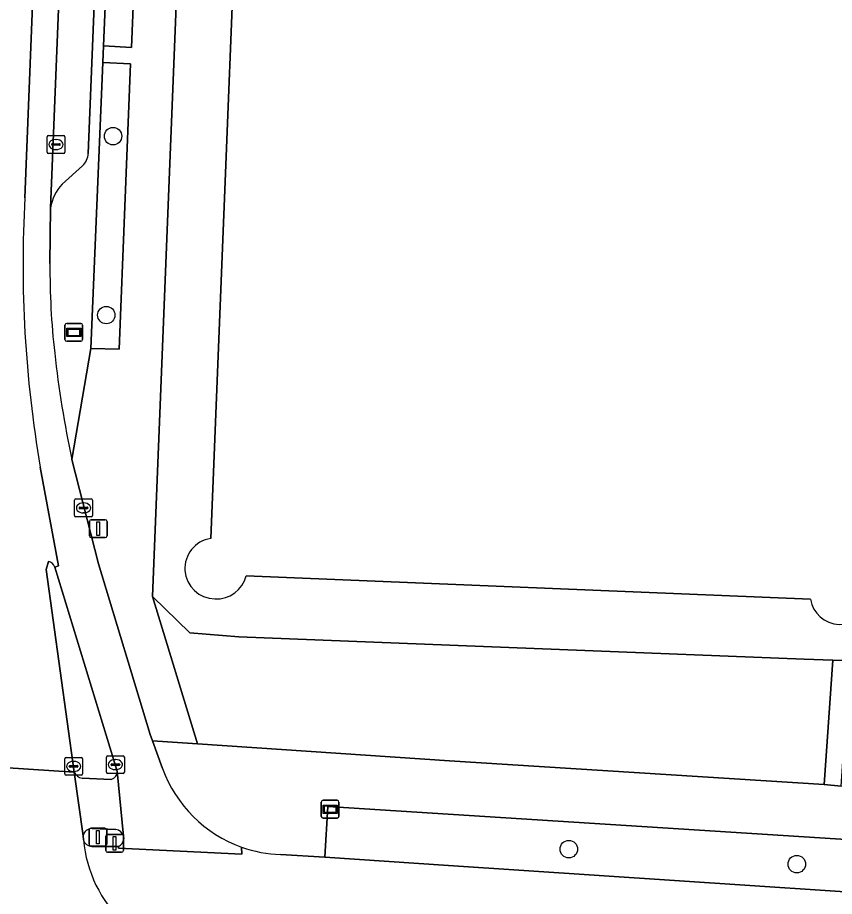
# Model space of a CAD drawing. Extents: x 160732 to 162107, y 387428 to 388479.
# Drawn here: x 161763.67 to 161809.4, y 387459.06 to 387508.24 of the extents above; entities that cross this region are included whole.
import ezdxf

# ---------------------------------------------------------------- set-up
doc = ezdxf.new("R2010")
doc.units = 0
for name, color, linetype in [('IMGEO_Berm_groen', 7, 'Continuous'), ('IMGEO_Boom', 7, 'Continuous'), ('IMGEO_Drukknoppaal', 7, 'Continuous'), ('IMGEO_Erf', 7, 'Continuous'), ('IMGEO_Fietspad_open', 7, 'Continuous'), ('IMGEO_Groenvoorziening', 7, 'Continuous'), ('IMGEO_Kolk', 7, 'Continuous'), ('IMGEO_Lichtmast', 7, 'Continuous'), ('IMGEO_Pand', 7, 'Continuous'), ('IMGEO_Parkeervlak_open', 7, 'Continuous'), ('IMGEO_Rijbaan_lokaal_gesloten', 7, 'Continuous'), ('IMGEO_Verkeerseiland_gesloten', 7, 'Continuous'), ('IMGEO_Verkeersregelinstallatiepaal', 7, 'Continuous'), ('IMGEO_Voetpad_open', 7, 'Continuous'), ('IMGEO_Wegwijzer', 7, 'Continuous')]:
    doc.layers.add(name, color=color, linetype=linetype)

msp = doc.modelspace()

# ---------------------------------------------------------------- linework, layer by layer
at = {"layer": 'IMGEO_Berm_groen'}
for points in [[(161809.323, 387472.28), (161807.715, 387472.34), (161776.067, 387473.578), (161773.315, 387473.807), (161771.232, 387475.833), (161773.752, 387467.589), (161787.851, 387466.639), (161808.836, 387465.328)], [(161828.215, 387461.088), (161781.037, 387464.082), (161780.87, 387461.245), (161787.792, 387460.792), (161826.029, 387458.246), (161828.152, 387458.184)]]:
    msp.add_lwpolyline(points, close=True, dxfattribs=at)
at = {"layer": 'IMGEO_Boom'}
for centre in [(161769.022, 387501.602), (161768.639, 387491.589), (161794.534, 387461.702), (161807.297, 387460.864)]:
    msp.add_circle(centre, 0.489, dxfattribs=at)
at = {"layer": 'IMGEO_Drukknoppaal'}
for p, q in [((161768.711, 387462.527), (161769.501, 387462.527)), ((161769.501, 387462.527), (161768.711, 387462.527)), ((161768.611, 387461.627), (161768.611, 387462.427)), ((161768.611, 387462.427), (161768.611, 387461.627)), ((161769.601, 387462.427), (161769.601, 387461.627)), ((161769.601, 387461.627), (161769.601, 387462.427)), ((161769.501, 387461.527), (161768.711, 387461.527)), ((161768.711, 387461.527), (161769.501, 387461.527))]:
    msp.add_line(p, q, dxfattribs=at)
msp.add_lwpolyline([(161769.031, 387462.402), (161769.181, 387462.402), (161769.181, 387461.652), (161769.031, 387461.652), (161769.031, 387462.402)], dxfattribs=at)
for centre, start, end in [((161768.711, 387462.427), 90, 180), ((161768.711, 387462.427), 90, 180), ((161769.501, 387462.427), 0, 90), ((161769.501, 387462.427), 360, 90), ((161768.711, 387461.627), 180, 270), ((161768.711, 387461.627), 180, 270), ((161769.501, 387461.627), 270, 0), ((161769.501, 387461.627), 270, 0)]:
    msp.add_arc(centre, 0.1, start, end, dxfattribs=at)
at = {"layer": 'IMGEO_Erf'}
for points in [[(161816.965, 387557.553), (161780.669, 387558.91), (161779.491, 387560.262), (161775.566, 387560.474), (161775.54, 387560.692), (161774.853, 387560.718), (161774.842, 387560.631), (161774.63, 387560.636), (161771.232, 387475.833), (161773.315, 387473.807), (161776.067, 387473.578), (161807.715, 387472.34), (161809.323, 387472.28), (161810.257, 387472.252)], [(161774.488, 387479.088), (161775.33, 387500), (161775.761, 387510.721)], [(161808.056, 387475.688), (161776.48, 387477.001)]]:
    msp.add_lwpolyline(points, dxfattribs=at)
for centre, radius, start, end in [((161774.746, 387477.406), 1.702, 98.7223, 269.0205), ((161774.806, 387477.43), 1.729, 267.0634, 345.6188), ((161809.718, 387475.966), 1.685, 189.5066, 347.0262)]:
    msp.add_arc(centre, radius, start, end, dxfattribs=at)
at = {"layer": 'IMGEO_Fietspad_open'}
for points in [[(161776.218, 387461.815), (161776.232, 387461.428), (161769.318, 387461.756), (161769.319, 387461.849), (161767.832, 387461.854)], [(161972.114, 387459.444), (161970.286, 387459.429), (161967.772, 387459.387), (161915.616, 387458.638), (161908.439, 387458.551), (161855.744, 387457.674), (161846.078, 387457.66), (161828.152, 387458.184), (161826.029, 387458.246), (161787.792, 387460.792), (161780.87, 387461.245), (161778.402, 387461.396)]]:
    msp.add_lwpolyline(points, dxfattribs=at)
for centre, radius, start, end in [((161767.842, 387462.354), 0.5, 195.815, 268.9071), ((161774.698, 387462.907), 7.371, 185.3664, 226.3639), ((161778.672, 387468.705), 7.314, 250.3949, 267.8846)]:
    msp.add_arc(centre, radius, start, end, dxfattribs=at)
at = {"layer": 'IMGEO_Groenvoorziening'}
for points in [[(161770.499, 387517.553), (161768.948, 387517.61), (161768.477, 387506.65), (161770.044, 387506.572)], [(161769.993, 387505.655), (161768.456, 387505.728), (161767.783, 387489.722), (161769.365, 387489.675)]]:
    msp.add_lwpolyline(points, close=True, dxfattribs=at)
at = {"layer": 'IMGEO_Kolk'}
for p, q in [((161765.324, 387500.708), (161765.324, 387501.56)), ((161765.399, 387501.634), (161766.251, 387501.634)), ((161765.812, 387501.414), (161765.837, 387501.414)), ((161766.325, 387501.56), (161766.325, 387500.708)), ((161765.583, 387501.128), (161765.583, 387501.14)), ((161766.021, 387501.091), (161765.623, 387501.091)), ((161765.626, 387501.177), (161766.024, 387501.177)), ((161766.067, 387501.14), (161766.067, 387501.128)), ((161766.251, 387500.634), (161765.399, 387500.634)), ((161765.835, 387500.854), (161765.81, 387500.854)), ((161766.865, 387480.371), (161766.865, 387481.223)), ((161766.94, 387481.297), (161767.792, 387481.297)), ((161767.866, 387481.223), (161767.866, 387480.371)), ((161767.124, 387480.791), (161767.124, 387480.803)), ((161767.562, 387480.754), (161767.164, 387480.754)), ((161767.167, 387480.84), (161767.565, 387480.84)), ((161767.353, 387481.077), (161767.378, 387481.077)), ((161767.608, 387480.803), (161767.608, 387480.791)), ((161767.792, 387480.297), (161766.94, 387480.297)), ((161767.376, 387480.517), (161767.351, 387480.517)), ((161768.726, 387466.931), (161769.578, 387466.931)), ((161766.313, 387465.908), (161766.313, 387466.76)), ((161766.388, 387466.834), (161767.24, 387466.834)), ((161766.801, 387466.614), (161766.826, 387466.614)), ((161767.314, 387466.76), (161767.314, 387465.908)), ((161768.651, 387466.005), (161768.651, 387466.857)), ((161768.953, 387466.474), (161769.351, 387466.474)), ((161769.139, 387466.711), (161769.164, 387466.711)), ((161769.652, 387466.857), (161769.652, 387466.005)), ((161766.572, 387466.328), (161766.572, 387466.34)), ((161767.01, 387466.291), (161766.612, 387466.291)), ((161766.615, 387466.377), (161767.013, 387466.377)), ((161766.824, 387466.054), (161766.799, 387466.054)), ((161767.056, 387466.34), (161767.056, 387466.328)), ((161768.91, 387466.425), (161768.91, 387466.437)), ((161769.348, 387466.388), (161768.95, 387466.388)), ((161769.162, 387466.151), (161769.137, 387466.151)), ((161769.394, 387466.437), (161769.394, 387466.425)), ((161767.24, 387465.834), (161766.388, 387465.834)), ((161769.578, 387465.931), (161768.726, 387465.931))]:
    msp.add_line(p, q, dxfattribs=at)
for points in [[(161765.324, 387500.708), (161765.324, 387501.56)], [(161765.399, 387501.634), (161766.251, 387501.634)], [(161766.325, 387501.56), (161766.325, 387500.708)], [(161766.251, 387500.634), (161765.399, 387500.634)], [(161766.865, 387480.371), (161766.865, 387481.223)], [(161766.94, 387481.297), (161767.792, 387481.297)], [(161767.866, 387481.223), (161767.866, 387480.371)], [(161767.792, 387480.297), (161766.94, 387480.297)], [(161768.726, 387466.931), (161769.578, 387466.931)], [(161766.313, 387465.908), (161766.313, 387466.76)], [(161766.388, 387466.834), (161767.24, 387466.834)], [(161767.314, 387466.76), (161767.314, 387465.908)], [(161768.651, 387466.005), (161768.651, 387466.857)], [(161769.652, 387466.857), (161769.652, 387466.005)], [(161767.24, 387465.834), (161766.388, 387465.834)], [(161769.578, 387465.931), (161768.726, 387465.931)]]:
    msp.add_lwpolyline(points, dxfattribs=at)
for centre, radius, start, end in [((161765.401, 387501.558), 0.0765, 91.552, 178.448), ((161765.401, 387501.558), 0.0765, 91.552, 178.448), ((161766.249, 387501.558), 0.0765, 1.552, 88.448), ((161766.249, 387501.558), 0.0765, 1.552, 88.448), ((161765.623, 387501.137), 0.0403, 85.8775, 175.7526), ((161765.62, 387501.127), 0.0366, 178.938, 274.7102), ((161766.024, 387501.134), 0.043, 264.8664, 352.4533), ((161766.028, 387501.139), 0.0386, 1.7309, 96.639), ((161765.401, 387500.71), 0.0765, 181.552, 268.448), ((161765.401, 387500.71), 0.0765, 181.552, 268.448), ((161766.249, 387500.71), 0.0765, 271.552, 358.448), ((161766.249, 387500.71), 0.0765, 271.552, 358.448), ((161766.942, 387481.221), 0.0765, 91.552, 178.448), ((161766.942, 387481.221), 0.0765, 91.552, 178.448), ((161767.79, 387481.221), 0.0765, 1.552, 88.448), ((161767.79, 387481.221), 0.0765, 1.552, 88.448), ((161767.164, 387480.8), 0.0403, 85.8775, 175.7526), ((161767.161, 387480.79), 0.0366, 178.938, 274.7102), ((161767.565, 387480.797), 0.043, 264.8664, 352.4533), ((161767.569, 387480.802), 0.0386, 1.7309, 96.639), ((161766.942, 387480.373), 0.0765, 181.552, 268.448), ((161766.942, 387480.373), 0.0765, 181.552, 268.448), ((161767.79, 387480.373), 0.0765, 271.552, 358.448), ((161767.79, 387480.373), 0.0765, 271.552, 358.448), ((161768.728, 387466.855), 0.0765, 91.552, 178.448), ((161768.728, 387466.855), 0.0765, 91.552, 178.448), ((161769.576, 387466.855), 0.0765, 1.552, 88.448), ((161769.576, 387466.855), 0.0765, 1.552, 88.448), ((161766.39, 387466.758), 0.0765, 91.552, 178.448), ((161766.39, 387466.758), 0.0765, 91.552, 178.448), ((161767.238, 387466.758), 0.0765, 1.552, 88.448), ((161767.238, 387466.758), 0.0765, 1.552, 88.448), ((161768.95, 387466.434), 0.0403, 85.8775, 175.7526), ((161769.355, 387466.436), 0.0386, 1.7309, 96.639), ((161766.612, 387466.337), 0.0403, 85.8775, 175.7526), ((161766.609, 387466.327), 0.0366, 178.938, 274.7102), ((161767.013, 387466.334), 0.043, 264.8664, 352.4533), ((161767.017, 387466.339), 0.0386, 1.7309, 96.639), ((161768.728, 387466.007), 0.0765, 181.552, 268.448), ((161768.728, 387466.007), 0.0765, 181.552, 268.448), ((161768.947, 387466.424), 0.0366, 178.938, 274.7102), ((161769.351, 387466.431), 0.043, 264.8664, 352.4533), ((161769.576, 387466.007), 0.0765, 271.552, 358.448), ((161769.576, 387466.007), 0.0765, 271.552, 358.448), ((161766.39, 387465.91), 0.0765, 181.552, 268.448), ((161766.39, 387465.91), 0.0765, 181.552, 268.448), ((161767.238, 387465.91), 0.0765, 271.552, 358.448), ((161767.238, 387465.91), 0.0765, 271.552, 358.448)]:
    msp.add_arc(centre, radius, start, end, dxfattribs=at)
for centre, major_axis, ratio, start_param, end_param in [((161765.811, 387501.134), (-0.387, 0.002), 0.722429, 4.712389, 7.853982), ((161765.836, 387501.134), (-0.39, 0.002), 0.717154, 1.570796, 4.712389), ((161767.352, 387480.797), (-0.387, 0.002), 0.722429, 4.712389, 7.853982), ((161767.377, 387480.797), (-0.39, 0.002), 0.717154, 1.570796, 4.712389), ((161766.8, 387466.334), (-0.387, 0.002), 0.722429, 4.712389, 7.853982), ((161766.825, 387466.334), (-0.39, 0.002), 0.717154, 1.570796, 4.712389), ((161769.138, 387466.431), (-0.387, 0.002), 0.722429, 4.712389, 7.853982), ((161769.163, 387466.431), (-0.39, 0.002), 0.717154, 1.570796, 4.712389)]:
    msp.add_ellipse(centre, major_axis=major_axis, ratio=ratio, start_param=start_param, end_param=end_param, dxfattribs=at)
at = {"layer": 'IMGEO_Lichtmast'}
for p, q in [((161767.696, 387479.237), (161767.696, 387480.037)), ((161767.696, 387480.037), (161767.696, 387479.237)), ((161767.796, 387480.137), (161768.586, 387480.137)), ((161768.586, 387480.137), (161767.796, 387480.137)), ((161768.686, 387480.037), (161768.686, 387479.237)), ((161768.686, 387479.237), (161768.686, 387480.037)), ((161768.586, 387479.137), (161767.796, 387479.137)), ((161767.796, 387479.137), (161768.586, 387479.137))]:
    msp.add_line(p, q, dxfattribs=at)
msp.add_lwpolyline([(161768.116, 387480.012), (161768.266, 387480.012), (161768.266, 387479.262), (161768.116, 387479.262), (161768.116, 387480.012)], dxfattribs=at)
for centre, start, end in [((161767.796, 387480.037), 90, 180), ((161767.796, 387480.037), 90, 180), ((161768.586, 387480.037), 0, 90), ((161768.586, 387480.037), 360, 90), ((161767.796, 387479.237), 180, 270), ((161767.796, 387479.237), 180, 270), ((161768.586, 387479.237), 270, 0), ((161768.586, 387479.237), 270, 0)]:
    msp.add_arc(centre, 0.1, start, end, dxfattribs=at)
at = {"layer": 'IMGEO_Pand'}
for points in [[(161775.761, 387510.721), (161775.33, 387500), (161774.488, 387479.088)], [(161776.48, 387477.001), (161808.056, 387475.688)]]:
    msp.add_lwpolyline(points, dxfattribs=at)
for centre, radius, start, end in [((161774.746, 387477.406), 1.702, 98.7223, 269.0205), ((161774.806, 387477.43), 1.729, 267.0634, 345.6188), ((161809.718, 387475.966), 1.685, 189.5066, 347.0262)]:
    msp.add_arc(centre, radius, start, end, dxfattribs=at)
at = {"layer": 'IMGEO_Parkeervlak_open'}
for points in [[(161767.899, 387556.87), (161765.52, 387497.586)], [(161767.635, 387500.633), (161769.78, 387553.668)], [(161766.177, 387498.907), (161767.313, 387499.946)]]:
    msp.add_lwpolyline(points, dxfattribs=at)
for centre, radius, start, end in [((161766.611, 387500.694), 1.026, 313.1885, 356.5861), ((161767.863, 387497.245), 2.368, 135.4044, 171.7086)]:
    msp.add_arc(centre, radius, start, end, dxfattribs=at)
at = {"layer": 'IMGEO_Rijbaan_lokaal_gesloten'}
for points in [[(161764.086, 387498.152), (161770.124, 387650.236)], [(161771.547, 387649.094), (161771.589, 387650.166), (161770.124, 387650.236), (161764.086, 387498.152)], [(161765.49, 387494.471), (161765.52, 387497.586), (161767.899, 387556.87), (161768.149, 387562.223), (161768.841, 387580.5), (161768.921, 387583.257), (161771.547, 387649.094)], [(161771.79, 387466.216), (161771.233, 387467.759), (161771.104, 387468.118), (161768.198, 387477.671), (161766.718, 387483.507)], [(161765.761, 387477.485), (161765.96, 387477.558), (161764.948, 387483.081)], [(161764.948, 387483.081), (161765.96, 387477.558), (161765.761, 387477.485), (161769.25, 387466.057), (161769.608, 387462.423), (161769.621, 387462.283)], [(161761.787, 387468.187), (161761.719, 387466.351), (161766.844, 387466.016), (161765.28, 387477.356), (161765.405, 387477.805)], [(161767.36, 387462.218), (161767.349, 387462.444), (161766.844, 387466.016), (161761.719, 387466.351), (161761.539, 387462.688), (161761.539, 387462.313), (161761.411, 387459.253), (161761.389, 387458.739), (161761.39, 387458.518)], [(161769.319, 387461.849), (161769.318, 387461.756), (161776.232, 387461.428), (161776.218, 387461.815)]]:
    msp.add_lwpolyline(points, dxfattribs=at)
for centre, radius, start, end in [((161830.639, 387494.398), 66.659, 176.77194, 189.7751), ((161830.639, 387494.398), 66.659, 176.77194, 189.7751), ((161807.172, 387494.145), 41.684, 179.5524, 186.4552), ((161825.648, 387496.116), 60.264, 186.34169, 192.07681), ((161765.293, 387477.322), 0.496, 19.1733, 76.9234), ((161778.676, 387468.717), 7.326, 199.9568, 250.3936), ((161774.698, 387462.907), 7.371, 185.3664, 226.3639), ((161769.128, 387462.304), 0.493, 292.7525, 357.583)]:
    msp.add_arc(centre, radius, start, end, dxfattribs=at)
at = {"layer": 'IMGEO_Verkeerseiland_gesloten'}
for points in [[(161765.405, 387477.805), (161765.28, 387477.356), (161766.844, 387466.016)], [(161769.25, 387466.057), (161765.761, 387477.485)], [(161767.282, 387465.678), (161768.92, 387465.606)], [(161769.173, 387462.798), (161767.847, 387462.856)], [(161767.349, 387462.444), (161767.36, 387462.218)], [(161769.621, 387462.283), (161769.608, 387462.423)], [(161767.832, 387461.854), (161769.319, 387461.849)]]:
    msp.add_lwpolyline(points, dxfattribs=at)
for centre, radius, start, end in [((161765.293, 387477.322), 0.496, 19.1733, 76.9234), ((161767.38, 387466.257), 0.587, 204.2529, 260.4332), ((161768.794, 387466.045), 0.457, 286.0661, 1.5475), ((161767.843, 387462.354), 0.502, 89.5073, 169.6953), ((161769.123, 387462.301), 0.5, 14.1673, 84.3055), ((161767.842, 387462.354), 0.5, 195.815, 268.9071), ((161769.128, 387462.304), 0.493, 292.7525, 357.583)]:
    msp.add_arc(centre, radius, start, end, dxfattribs=at)
at = {"layer": 'IMGEO_Verkeersregelinstallatiepaal'}
for p, q in [((161767.679, 387461.974), (161767.679, 387462.774)), ((161767.679, 387462.774), (161767.679, 387461.974)), ((161767.779, 387462.874), (161768.569, 387462.874)), ((161768.569, 387462.874), (161767.779, 387462.874)), ((161768.669, 387462.774), (161768.669, 387461.974)), ((161768.669, 387461.974), (161768.669, 387462.774)), ((161768.569, 387461.874), (161767.779, 387461.874)), ((161767.779, 387461.874), (161768.569, 387461.874))]:
    msp.add_line(p, q, dxfattribs=at)
msp.add_lwpolyline([(161768.099, 387462.749), (161768.249, 387462.749), (161768.249, 387461.999), (161768.099, 387461.999), (161768.099, 387462.749)], dxfattribs=at)
for centre, start, end in [((161767.779, 387462.774), 90, 180), ((161767.779, 387462.774), 90, 180), ((161768.569, 387462.774), 0, 90), ((161768.569, 387462.774), 360, 90), ((161767.779, 387461.974), 180, 270), ((161767.779, 387461.974), 180, 270), ((161768.569, 387461.974), 270, 0), ((161768.569, 387461.974), 270, 0)]:
    msp.add_arc(centre, 0.1, start, end, dxfattribs=at)
at = {"layer": 'IMGEO_Voetpad_open'}
for points in [[(161766.718, 387483.507), (161767.783, 387489.722), (161768.456, 387505.728), (161768.477, 387506.65), (161768.948, 387517.61), (161768.973, 387518.536), (161769.421, 387529.703), (161769.457, 387530.625), (161769.919, 387541.688), (161769.928, 387542.6), (161770.35, 387552.662), (161770.386, 387553.582), (161770.752, 387562.558)], [(161770.499, 387517.553), (161770.044, 387506.572), (161768.477, 387506.65), (161768.456, 387505.728), (161769.993, 387505.655), (161769.365, 387489.675), (161767.783, 387489.722), (161766.718, 387483.507), (161768.198, 387477.671), (161771.104, 387468.118), (161771.233, 387467.759), (161773.752, 387467.589), (161771.232, 387475.833), (161774.63, 387560.636)], [(161769.78, 387553.668), (161767.635, 387500.633)], [(161767.313, 387499.946), (161766.177, 387498.907)], [(161765.52, 387497.586), (161765.49, 387494.471)], [(161977.271, 387465.488), (161972.154, 387465.347), (161915.835, 387464.509), (161915.935, 387467.177), (161913.46, 387467.181), (161911.137, 387467.185), (161911.023, 387464.403), (161902.754, 387464.305), (161846.087, 387463.558), (161836.398, 387463.733), (161826.179, 387464.145), (161809.789, 387465.23), (161808.836, 387465.328), (161787.851, 387466.639), (161773.752, 387467.589), (161771.233, 387467.759), (161771.79, 387466.216)], [(161766.844, 387466.016), (161767.349, 387462.444)], [(161769.608, 387462.423), (161769.25, 387466.057)], [(161768.92, 387465.606), (161767.282, 387465.678)], [(161778.402, 387461.396), (161780.87, 387461.245), (161781.037, 387464.082), (161828.215, 387461.088), (161836.329, 387460.694), (161846.117, 387460.529), (161855.244, 387460.58), (161910.789, 387461.326), (161913.258, 387461.422), (161972.052, 387462.419), (161972.114, 387459.444), (161973.486, 387459.455)], [(161767.847, 387462.856), (161769.173, 387462.798)]]:
    msp.add_lwpolyline(points, dxfattribs=at)
msp.add_lwpolyline([(161808.836, 387465.328), (161809.789, 387465.23), (161810.257, 387472.252), (161809.323, 387472.28)], close=True, dxfattribs=at)
for centre, radius, start, end in [((161766.611, 387500.694), 1.026, 313.1885, 356.5861), ((161767.863, 387497.245), 2.368, 135.4044, 171.7086), ((161807.172, 387494.145), 41.684, 179.5524, 186.4552), ((161825.648, 387496.116), 60.264, 186.34169, 192.07681), ((161767.38, 387466.257), 0.587, 204.2529, 260.4332), ((161768.794, 387466.045), 0.457, 286.0661, 1.5475), ((161778.676, 387468.717), 7.326, 199.9568, 250.3936), ((161767.843, 387462.354), 0.502, 89.5073, 169.6953), ((161769.123, 387462.301), 0.5, 14.1673, 84.3055), ((161778.672, 387468.705), 7.314, 250.3949, 267.8846)]:
    msp.add_arc(centre, radius, start, end, dxfattribs=at)
at = {"layer": 'IMGEO_Wegwijzer'}
for p, q in [((161766.428, 387491.123), (161767.218, 387491.123)), ((161767.218, 387491.123), (161766.428, 387491.123)), ((161766.328, 387490.223), (161766.328, 387491.023)), ((161766.328, 387491.023), (161766.328, 387490.223)), ((161767.318, 387491.023), (161767.318, 387490.223)), ((161767.318, 387490.223), (161767.318, 387491.023)), ((161767.218, 387490.123), (161766.428, 387490.123)), ((161766.428, 387490.123), (161767.218, 387490.123)), ((161780.678, 387463.536), (161780.678, 387464.336)), ((161780.678, 387464.336), (161780.678, 387463.536)), ((161780.778, 387464.436), (161781.568, 387464.436)), ((161781.568, 387464.436), (161780.778, 387464.436)), ((161781.668, 387464.336), (161781.668, 387463.536)), ((161781.668, 387463.536), (161781.668, 387464.336)), ((161781.568, 387463.436), (161780.778, 387463.436)), ((161780.778, 387463.436), (161781.568, 387463.436))]:
    msp.add_line(p, q, dxfattribs=at)
for points in [[(161766.429, 387490.855), (161767.217, 387490.855), (161767.217, 387490.391), (161766.429, 387490.391), (161766.429, 387490.855)], [(161766.494, 387490.79), (161766.494, 387490.456), (161767.152, 387490.456), (161767.152, 387490.79), (161766.494, 387490.79)], [(161780.779, 387464.168), (161781.567, 387464.168), (161781.567, 387463.704), (161780.779, 387463.704), (161780.779, 387464.168)], [(161780.844, 387464.103), (161780.844, 387463.769), (161781.502, 387463.769), (161781.502, 387464.103), (161780.844, 387464.103)]]:
    msp.add_lwpolyline(points, dxfattribs=at)
for centre, start, end in [((161766.428, 387491.023), 90, 180), ((161766.428, 387491.023), 90, 180), ((161767.218, 387491.023), 0, 90), ((161767.218, 387491.023), 360, 90), ((161766.428, 387490.223), 180, 270), ((161766.428, 387490.223), 180, 270), ((161767.218, 387490.223), 270, 0), ((161767.218, 387490.223), 270, 0), ((161780.778, 387464.336), 90, 180), ((161780.778, 387464.336), 90, 180), ((161781.568, 387464.336), 0, 90), ((161781.568, 387464.336), 360, 90), ((161780.778, 387463.536), 180, 270), ((161780.778, 387463.536), 180, 270), ((161781.568, 387463.536), 270, 0), ((161781.568, 387463.536), 270, 0)]:
    msp.add_arc(centre, 0.1, start, end, dxfattribs=at)

doc.saveas('drawing.dxf')
